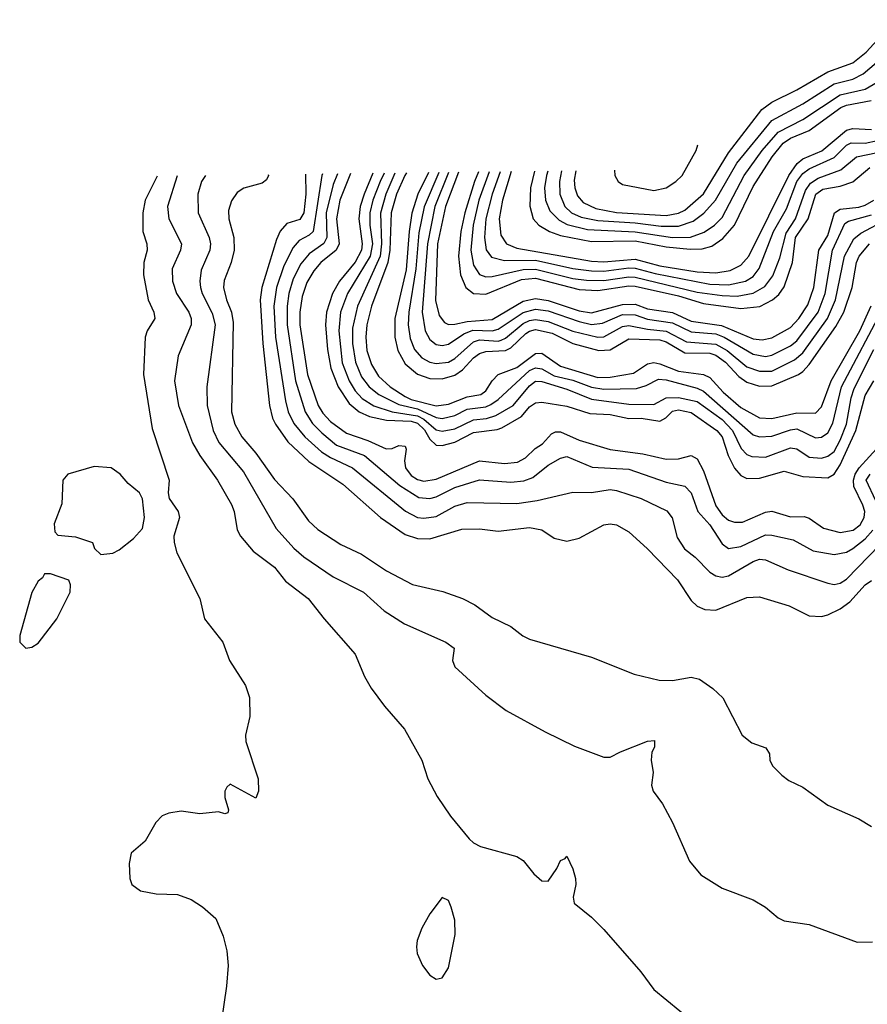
# Model space of a CAD drawing. Header units: inches. Extents: x 884549 to 1028252, y 526810 to 653624.
# Tile 867 of 1056: x 964550 to 967277, y 632325 to 635491. Entities that reach past the tile are written whole.
import ezdxf

# ---------------------------------------------------------------- set-up
doc = ezdxf.new("R2010")
doc.units = ezdxf.units.IN
doc.header["$MEASUREMENT"] = 0
doc.layers.add('A9663', color=7, linetype='Continuous')

msp = doc.modelspace()

# ---------------------------------------------------------------- linework, layer by layer
at = {"layer": 'A9663', "color": 5}
for points, elevation in [([(966339.3, 635005.1), (966334.5, 634974.5), (966335.9, 634950), (966344.7, 634924.7), (966363.4, 634903.4), (966404, 634884), (966470, 634870.6), (966630, 634861.3), (966670, 634868.3), (966690, 634877.9), (966750, 634930.7), (966830, 635062.8), (966938, 635202), (966970, 635226), (967050, 635264.8), (967150, 635323.5), (967230, 635352.3), (967273.3, 635386.7), (967369.2, 635490.8)], 2680), ([(966293.7, 635004.5), (966286.5, 634970), (966287.6, 634930), (966304.2, 634890), (966325.2, 634870), (966356.3, 634856.3), (966410, 634844.7), (966530, 634837.4), (966613.4, 634826.6), (966670, 634827.1), (966717.2, 634842.8), (966751.2, 634868.8), (966789.1, 634910.9), (966856.9, 635030), (966970, 635166.8), (967070, 635219.8), (967170, 635284.9), (967230, 635299.9), (967263.2, 635316.8), (967306.7, 635353.3)], 2660), ([(966249.2, 635004), (966245, 634990), (966238.8, 634950), (966241.5, 634910), (966256.3, 634876.3), (966286, 634846), (966311.9, 634831.9), (966376.5, 634816.5), (966530, 634809), (966650, 634790), (966707.9, 634792.1), (966752.5, 634807.5), (966785.1, 634830), (966810, 634855), (966881, 634990), (966939, 635070), (966990, 635129.3), (967070, 635170), (967190, 635248.8), (967270, 635267.7), (967308.8, 635290)], 2640), ([(966206.5, 635003.4), (966194.1, 634950), (966191.3, 634891.3), (966202.3, 634850), (966219.9, 634830), (966255.2, 634810), (966290, 634797.3), (966390, 634777.6), (966530, 634779.9), (966630, 634760), (966707.3, 634752.7), (966746.2, 634753.8), (966776.9, 634763.1), (966812.5, 634787.5), (966850, 634830), (966910, 634954.8), (966970.9, 635050), (967005.9, 635094.1), (967030, 635110), (967090, 635134.8), (967191.9, 635208.1), (967210, 635216.4), (967289.3, 635230.7)], 2620), ([(966131.7, 635002.5), (966103.5, 634910), (966093.1, 634850), (966098.1, 634798.1), (966116.8, 634770), (966150, 634756.6), (966390, 634714.2), (966430, 634712.3), (966530, 634720.4), (966610, 634699.5), (966730, 634679.8), (966790, 634676.6), (966835.6, 634684.4), (966870, 634701.8), (966895.4, 634730), (967024.9, 634990), (967051.4, 635028.6), (967070, 635042.9), (967130.8, 635069.2), (967210, 635135.8), (967230, 635141.3), (967290, 635137.3)], 2580), ([(966096.3, 635002), (966069.9, 634930), (966050.2, 634850), (966046, 634790), (966050.8, 634750.8), (966067.8, 634727.8), (966110, 634716.3), (966210, 634717.2), (966330, 634690.8), (966390, 634683.3), (966430, 634682.3), (966510, 634693.3), (966530, 634691.9), (966594.4, 634674.4), (966770, 634640), (966830, 634638), (966885.6, 634650), (966910, 634665.6), (966929.3, 634690.7), (966975.8, 634810), (967017.3, 634882.7), (967050.8, 634970), (967070, 634995.9), (967090, 635011.1), (967170, 635047.9), (967210, 635087.1), (967225.2, 635094.8), (967270, 635093.6), (967310, 635102)], 2560), ([(966463.6, 635006.7), (966464.8, 634990), (966475.5, 634970), (966490, 634961.1), (966590, 634941.5), (966630, 634949.8), (966661.2, 634970), (966681.2, 634990), (966726.8, 635070), (966731.7, 635088.8)], 2720), ([(966060.8, 635001.6), (966027.7, 634910), (966009.5, 634830), (966002.2, 634750), (966010, 634701.3), (966030, 634671.8), (966050, 634664.5), (966070, 634664.6), (966170, 634687.6), (966210, 634688.2), (966330, 634658.7), (966373.5, 634653.5), (966430, 634652.1), (966510, 634664.3), (966530, 634662.7), (966730, 634614.8), (966810, 634603.5), (966858, 634602), (966910, 634611), (966947.5, 634632.5), (966972.9, 634667.1), (966995.2, 634724.8), (967015.7, 634804.3), (967046.4, 634850), (967078.3, 634941.7), (967094.6, 634965.4), (967119.2, 634980.8), (967191.5, 635008.5), (967242.6, 635050), (967310, 635064.2)], 2540), ([(966026.6, 635001.1), (966013.6, 634970), (965981.9, 634870), (965969.5, 634810), (965962, 634730), (965968.7, 634670), (965985.7, 634630), (966010, 634610.7), (966050, 634608.8), (966165, 634655), (966210, 634659.9), (966350, 634622.9), (966410, 634620.1), (966510, 634635.6), (966530, 634634.3), (966670, 634603.3), (966750, 634578.4), (966870, 634562.6), (966930.9, 634569.1), (966972.4, 634590), (966992.3, 634607.7), (967010, 634632.2), (967035.9, 634710), (967046, 634790), (967086.8, 634850), (967111.7, 634930), (967134.1, 634945.9), (967190, 634956), (967230, 634969.6), (967285, 635015.1)], 2520), ([(964992.9, 634988), (964954.4, 634910), (964946.4, 634870), (964946.6, 634810), (964959.8, 634770), (964960.4, 634750), (964949.6, 634710), (964949.1, 634670), (964963.6, 634590), (964981.6, 634550), (964985.2, 634530), (964960.5, 634490), (964953.9, 634470), (964948.3, 634350), (964976.3, 634176.3), (965031.6, 634010), (965027.7, 633970), (965031.1, 633951.1), (965060.3, 633910), (965064.4, 633890), (965046.4, 633830), (965047, 633810), (965056.3, 633776.3), (965130.4, 633630), (965144.8, 633564.8), (965203.8, 633490), (965225.5, 633430), (965277.1, 633350), (965290, 633311.3), (965290.3, 633250), (965276.4, 633190), (965278.4, 633170), (965317.1, 633050), (965318.8, 633010), (965310, 632988), (965227, 633033), (965216.3, 633023.7), (965210.7, 633010), (965210.7, 632990), (965222, 632950), (965219.6, 632940.4), (965210, 632938), (965190, 632944), (965130, 632937.4), (965070, 632946.6), (965030, 632939.7), (965009.2, 632930.8), (964988.2, 632910), (964954, 632850), (964909.1, 632810.9), (964902.6, 632777.4), (964904.6, 632730), (964911.4, 632710), (964939.5, 632690), (964990, 632680.5), (965058.6, 632678.6), (965102.5, 632662.5), (965138.6, 632638.6), (965181.3, 632601.3), (965204.5, 632544.5), (965217.2, 632497.2), (965221.3, 632450), (965216, 632384), (965180, 632140)], 2120), ([(965057.2, 634988.8), (965025.5, 634890), (965030.6, 634850), (965070.6, 634770), (965067.5, 634750), (965040.5, 634690), (965042, 634650), (965055.1, 634610), (965094.6, 634550), (965102.6, 634530), (965102.1, 634510), (965060.1, 634410), (965048.5, 634330), (965061.6, 634250), (965106.1, 634130), (965129.5, 634089.5), (965187.2, 634010), (965232.3, 633932.3), (965240.8, 633910), (965250.1, 633850.1), (965260.6, 633830), (965301.7, 633781.7), (965370, 633730.1), (965405.9, 633685.9), (965478.4, 633630), (965530, 633564.2), (965630, 633450.4), (965659.3, 633379.3), (965681.6, 633341.6), (965724.1, 633284.1), (965788.4, 633210), (965843.8, 633110), (965863.8, 633050), (965893.7, 632993.7), (965936.3, 632930), (965996.7, 632856.7), (966010, 632844), (966032.8, 632832.8), (966150, 632800.4), (966170, 632788), (966204.8, 632744.8), (966230, 632722), (966250, 632721.6), (966278.3, 632761.7), (966290, 632787.7), (966305.6, 632794.4), (966310, 632801), (966330, 632760.7), (966338.5, 632730), (966339.7, 632710), (966330.4, 632670), (966334, 632650), (966390, 632604.9), (966430, 632565.5), (966548, 632430), (966590, 632373), (966715.5, 632270)], 2140), ([(965148.4, 634990), (965135, 634970), (965123.4, 634930), (965124.9, 634870), (965160.5, 634790), (965164.2, 634770), (965161.8, 634750), (965134.4, 634685.6), (965130.1, 634650), (965132.5, 634630), (965137.9, 634610), (965170, 634546.7), (965179.4, 634510), (965152.5, 634310), (965153.9, 634250), (965173.3, 634170), (965191.2, 634131.2), (965270, 634037.5), (965375.4, 633855.4), (965431.8, 633791.8), (965464.3, 633764.3), (965559.3, 633699.3), (965656.9, 633650), (965723.2, 633590), (965788, 633548), (965921.1, 633490), (965948.5, 633470), (965942.4, 633430), (965950.4, 633410), (966050, 633318.7), (966115.5, 633270), (966241.3, 633201.3), (966334.8, 633154.8), (966430, 633119.6), (966450, 633119.6), (966482.9, 633137.1), (966570, 633171.2), (966593, 633173), (966592.3, 633152.3), (966584.2, 633135.8), (966581.3, 633110), (966587.9, 633070), (966583.1, 633030), (966588.7, 633010), (966618.7, 632970), (966650.4, 632910), (966704.9, 632784.9), (966741.4, 632741.4), (966810, 632698.4), (966910, 632661.6), (966950, 632638), (966990, 632603), (967010, 632593.4), (967090, 632582), (967244.8, 632524.8), (967293.5, 632526.5)], 2160), ([(965350.2, 634992.6), (965350.4, 634990), (965344.4, 634975.6), (965330, 634965.4), (965271.1, 634948.9), (965250, 634935.3), (965231.5, 634908.5), (965222.3, 634877.7), (965223.4, 634850), (965238.9, 634790), (965239.9, 634750), (965230.8, 634710), (965207.7, 634652.3), (965206.3, 634630), (965215.7, 634590), (965231.9, 634550), (965237.2, 634517.2), (965231.8, 634230), (965242.7, 634190), (965264.7, 634150), (965310, 634097.1), (965370, 634012.8), (965429.5, 633950), (965479.6, 633879.6), (965510, 633851.9), (965583, 633803), (965650, 633772.1), (965730, 633719.2), (965814.5, 633674.5), (965912.1, 633652.1), (965975.3, 633630), (966014.9, 633610), (966070, 633569.1), (966130, 633540.2), (966168.9, 633510), (966190, 633499.2), (966390, 633441.5), (966527.1, 633387.1), (966607.1, 633367.1), (966650, 633365.8), (966710, 633376.9), (966737.1, 633370), (966780.4, 633340.4), (966812.2, 633310), (966874, 633190), (966906.1, 633166.1), (966950.7, 633150), (966962, 633130), (966964, 633110), (966972.4, 633092.4), (967002, 633062), (967024.9, 633044.9), (967070, 633023.8), (967150, 632964.9), (967250, 632921.1), (967290, 632897.1)], 2180), ([(965470, 634994.1), (965470.7, 634930), (965464.6, 634870), (965451.9, 634848.1), (965410, 634835.4), (965388.8, 634811.2), (965376.4, 634783.6), (965329.5, 634630), (965323.9, 634590), (965333, 634450), (965353.6, 634250), (965363.4, 634210), (965373.6, 634190), (965413.4, 634133.4), (965480.5, 634070), (965590, 633997.6), (965710.6, 633890), (965790, 633835.1), (965830, 633823.3), (965870, 633821.6), (965972.7, 633852.7), (966030, 633853.5), (966090, 633845.9), (966190, 633858.2), (966230, 633850.1), (966270, 633824), (966310, 633813.7), (966350, 633824.1), (966430, 633866.5), (966450, 633870.1), (966470, 633866.8), (966510, 633844.5), (966570, 633789.2), (966666.6, 633690), (966710, 633623.8), (966730, 633605.7), (966754.4, 633594.4), (966790, 633592.6), (966890, 633633.5), (966930, 633635), (967026.2, 633606.2), (967090, 633574), (967130, 633572.4), (967150, 633577.1), (967190, 633596.6), (967220.8, 633619.2), (967270, 633673.3), (967290, 633687.5)], 2220), ([(965524.7, 634994.8), (965522.5, 634990), (965494.7, 634810), (965482, 634798), (965450, 634780.9), (965430, 634757.9), (965400.5, 634699.5), (965376.3, 634630), (965368.1, 634570), (965373.8, 634470), (965405.2, 634265.2), (965414.3, 634230), (965432.7, 634192.7), (965467.3, 634150), (965521.5, 634101.5), (965550, 634083.3), (965620.6, 634050), (965791, 633911), (965830, 633890.4), (965850, 633887.8), (965890, 633893.7), (965950, 633926.4), (965990, 633938.8), (966150, 633935.3), (966215.1, 633944.9), (966330, 633971.5), (966390, 633970.9), (966450, 633980.5), (966470, 633977.2), (966550, 633951.5), (966631.7, 633911.7), (966649.3, 633889.3), (966665.7, 633825.7), (966688.5, 633790), (966723.1, 633763.1), (966770, 633714.8), (966790, 633702.8), (966810, 633698.8), (966830, 633702.6), (966910, 633749.1), (966930, 633756.3), (966950, 633754.4), (967022.1, 633722.1), (967150, 633678.7), (967170, 633675), (967190, 633679.2), (967210, 633692.5), (967317.7, 633802.3)], 2240), ([(965572.7, 634995.4), (965558.7, 634961.3), (965536.5, 634870), (965538.3, 634790), (965528.9, 634771.1), (965481.8, 634738.2), (965454.6, 634705.4), (965430, 634658.1), (965416, 634610), (965410.7, 634570), (965411.3, 634510), (965437.6, 634330), (965468.7, 634230), (965492.7, 634192.7), (965522.2, 634162.2), (965570, 634122.5), (965659.8, 634090), (965773.5, 633993.5), (965834.7, 633954.7), (965870, 633951.5), (965890, 633956.3), (965950, 633987.1), (966030, 634011), (966130, 634003.9), (966172.3, 634007.7), (966201.1, 634018.9), (966250, 634058.2), (966290, 634080.9), (966310, 634086), (966392.3, 634052.3), (966510, 634046.2), (966630, 634004.1), (966690.6, 633990.6), (966710, 633970.1), (966732, 633910), (966770, 633866.9), (966810, 633805.1), (966830, 633790.9), (966870, 633797.3), (966950, 633834.1), (966970, 633833.9), (967038.6, 633818.6), (967103.3, 633783.3), (967170, 633771.5), (967210, 633778.7), (967230, 633790.7), (967270, 633821.9), (967294.8, 633850)], 2260), ([(965614.1, 634995.9), (965580.4, 634910), (965569.9, 634850), (965578, 634770), (965568.1, 634750), (965518.8, 634710), (965496.2, 634683.8), (965474.2, 634645.8), (965459.4, 634600.6), (965451.7, 634550), (965451.9, 634510), (965476.1, 634350), (965510.9, 634250.9), (965525.9, 634225.9), (965550, 634199.2), (965601.4, 634161.4), (965670, 634138.1), (965729.1, 634110.9), (965748.4, 634111.6), (965770, 634122), (965790, 634119.1), (965794, 634110), (965787.9, 634072.1), (965791, 634050), (965810, 634025.6), (965830, 634012.6), (965850, 634007.4), (965890, 634013.8), (966030, 634072), (966110, 634063.9), (966151.4, 634068.6), (966177.8, 634082.2), (966208.4, 634111.6), (966232.7, 634127.3), (966260.8, 634159.2), (966274, 634166), (966290, 634165.7), (966350, 634138.7), (966450, 634109.2), (966555.3, 634095.3), (966630, 634078.1), (966670, 634078.8), (966710, 634090.1), (966730, 634078.8), (966750, 634040.7), (966790, 633928.1), (966810, 633898.8), (966830, 633882.2), (966850, 633875.5), (966875.2, 633875.2), (966950, 633907.1), (966970, 633911), (967030, 633892.6), (967073.9, 633893.9), (967090, 633888.3), (967135.6, 633855.6), (967190, 633841.6), (967231.7, 633850), (967253.6, 633866.4), (967267, 633890), (967269, 633910), (967262.8, 633930), (967233.2, 633990), (967232.2, 634010), (967238.2, 634030), (967250.6, 634050), (967317.5, 634122.5)], 2280), ([(965686.8, 634996.8), (965658.1, 634930), (965645.4, 634890), (965641.1, 634850), (965652.4, 634770), (965650.4, 634750), (965630, 634711.1), (965579.3, 634650), (965556.5, 634610), (965537.7, 634550), (965533.8, 634510), (965540.5, 634430), (965551.8, 634370), (965575.2, 634310), (965610, 634257.3), (965642.5, 634230), (965675.3, 634215.3), (965730, 634203.5), (965810, 634200.3), (965830, 634193.1), (965852.2, 634172.2), (965870, 634141.9), (965890, 634122.6), (965910, 634122.3), (965950, 634132.8), (966010, 634163.1), (966086.7, 634173.3), (966101.2, 634178.8), (966164.7, 634215.3), (966190, 634246.6), (966210, 634259.4), (966230, 634261), (966310, 634248.1), (966384.5, 634224.5), (966450, 634221.2), (966510, 634208.3), (966550, 634210), (966610, 634199.9), (966629.3, 634210.7), (966650, 634232.5), (966670, 634236.9), (966710, 634227.4), (966793.5, 634170), (966810.3, 634150), (966829.2, 634089.2), (966850, 634048.7), (966870, 634025.8), (966890, 634015.2), (966930, 634016.3), (967010, 634039), (967070, 634022.1), (967150, 634017.6), (967170, 634029.7), (967190, 634059.7), (967240.4, 634170), (967270, 634282.1), (967297.7, 634330)], 2320), ([(965722.6, 634997.3), (965709.9, 634970.1), (965686.3, 634910), (965677, 634870), (965677, 634830), (965685.5, 634770), (965678, 634730), (965605.1, 634610), (965582.7, 634550), (965576.7, 634490), (965587.9, 634387.9), (965610, 634329.3), (965630, 634297), (965652.4, 634272.4), (965689.3, 634249.3), (965749.1, 634230), (965830, 634217.2), (965850, 634206.5), (965890, 634172.1), (965910, 634168), (965950, 634175.5), (966010, 634204.2), (966051.7, 634208.3), (966081.8, 634218.2), (966138.1, 634250), (966190, 634313.4), (966210, 634328.2), (966230, 634327), (966310, 634303.3), (966390, 634271), (966510, 634255.1), (966590, 634253.2), (966630, 634275.2), (966670, 634275.9), (966730, 634263.5), (966810, 634204.9), (966843.4, 634170), (966871.7, 634111.7), (966890, 634093.3), (966906.1, 634086.1), (966950, 634084.7), (967030, 634114.1), (967050, 634110.8), (967090, 634084), (967130, 634081), (967150, 634087.1), (967170, 634102.4), (967190, 634138.6), (967210, 634190), (967225, 634275.1), (967234.9, 634305.1), (967298.4, 634430)], 2340), ([(965757.7, 634997.7), (965728, 634930), (965711.3, 634868.7), (965714.5, 634770), (965709.7, 634730), (965636.7, 634570), (965621.2, 634498.8), (965620.8, 634450), (965630.3, 634390), (965650, 634343), (965674.3, 634310), (965705.6, 634285.6), (965770, 634254), (965830, 634239.2), (965890, 634212.2), (965910, 634209), (965950, 634218.3), (965990, 634238.7), (966050, 634245.8), (966066.5, 634253.5), (966089.6, 634270), (966190, 634363.2), (966210, 634371.6), (966230, 634368.7), (966270, 634345.3), (966330, 634331.4), (966390, 634309.2), (966430, 634302.9), (966534.8, 634305.2), (966565.8, 634314.2), (966605.4, 634334.6), (966630, 634333), (966730, 634306), (966750, 634296.1), (966910, 634156.3), (966930, 634150.1), (966970, 634151.3), (967030, 634172.4), (967050, 634175.1), (967110, 634146.3), (967130, 634148.2), (967150, 634162.8), (967166.6, 634193.4), (967194.2, 634310), (967330, 634568)], 2360), ([(965794.3, 634998.2), (965789.3, 634990), (965762.3, 634930), (965745.2, 634870), (965741.5, 634750), (965735, 634710), (965682.6, 634570), (965667.3, 634510), (965664, 634470), (965667.2, 634427.2), (965682.3, 634382.3), (965704.8, 634344.8), (965742, 634310), (965790, 634279.3), (965809.9, 634269.9), (965890, 634248.8), (965930, 634254.3), (965990, 634277.8), (966034, 634286), (966050, 634297.9), (966069.8, 634330.2), (966089.5, 634350), (966150, 634372.6), (966210, 634417.2), (966230, 634418.2), (966290, 634377.2), (966410, 634340.7), (966450, 634341.1), (966525.4, 634354.6), (966570, 634384), (966590, 634388.4), (966610, 634384.8), (966670, 634360.3), (966750.4, 634350.5), (966770, 634340.5), (966813.5, 634293.5), (966870, 634243.7), (966930, 634211.2), (966970, 634208.3), (967050, 634227.1), (967110, 634225.7), (967130, 634245.8), (967161, 634330), (967253, 634490), (967289.5, 634570.5)], 2380), ([(965865.1, 634999.1), (965831.1, 634930), (965811.8, 634868.2), (965802.8, 634810), (965793.3, 634686.7), (965757.5, 634530), (965756.9, 634470), (965766.7, 634426.7), (965790, 634384.1), (965830, 634351.2), (965870, 634336.9), (965910, 634336.3), (965950, 634347.5), (965975.3, 634364.7), (966010, 634403.6), (966030, 634417.8), (966050, 634423.8), (966113.2, 634426.8), (966130, 634435.6), (966178.6, 634481.4), (966190, 634489.3), (966210, 634494.2), (966262.8, 634482.8), (966330, 634450), (966412.9, 634427.1), (966450, 634429.3), (966510, 634464.2), (966610, 634461.1), (966630, 634455.3), (966690, 634420.2), (966770, 634418.4), (966790, 634412.6), (966820.5, 634390), (966863.3, 634343.3), (966890, 634325.3), (966930, 634312.7), (966970, 634313.1), (967055.5, 634350), (967070, 634359.2), (967090, 634382.2), (967175.7, 634504.3), (967201.3, 634550), (967228.4, 634630), (967242.6, 634710), (967250.9, 634730), (967284, 634770)], 2420), ([(965898.4, 634999.5), (965851.2, 634888.8), (965834.5, 634805.5), (965824.8, 634690), (965801.9, 634550), (965800.4, 634510), (965806.2, 634466.2), (965820.7, 634430), (965844.1, 634404.1), (965870, 634389.8), (965890, 634385.3), (965930, 634389.8), (965950, 634401.4), (966010, 634455.4), (966030, 634461.5), (966090, 634457.5), (966099.6, 634460.4), (966113.4, 634466.6), (966170, 634514.2), (966190, 634523.8), (966210, 634526.9), (966250, 634520.9), (966330, 634489.8), (966410, 634469.8), (966430, 634471), (966490, 634504.4), (966510, 634507.4), (966570, 634495.4), (966630, 634489.5), (966695.5, 634455.5), (966790, 634447.8), (966826.7, 634426.7), (966890, 634374.4), (966930, 634360.3), (966970, 634360.5), (967042.8, 634397.2), (967070, 634419.5), (967149.2, 634530), (967174.4, 634590), (967204, 634730), (967233.9, 634786.1), (967256.1, 634803.9), (967425.2, 634894.8)], 2440), ([(965929.6, 634999.9), (965886.1, 634890), (965861.9, 634770), (965845.3, 634550), (965854.4, 634490), (965870, 634462.1), (965890, 634446.9), (965910, 634443.1), (965930, 634447.7), (965979.1, 634480.9), (966007.6, 634492.4), (966070, 634490.9), (966090, 634495.3), (966170, 634549.9), (966210, 634560.4), (966250, 634554.9), (966350, 634519.9), (966390, 634511.3), (966424.7, 634515.3), (966490, 634543), (966530, 634542), (966570, 634527.9), (966650, 634515.7), (966710, 634486.7), (966790, 634480.7), (966816.2, 634470), (966910, 634415), (966950, 634407.8), (966970, 634411.7), (967030, 634442.1), (967050, 634457.8), (967118.6, 634550), (967141.4, 634610), (967164.9, 634750), (967204.8, 634835.2), (967217, 634843), (967290, 634863.5)], 2460), ([(965961.5, 635000.3), (965920, 634890), (965894, 634770), (965888.1, 634588), (965899.5, 634539.5), (965916.7, 634516.7), (965930, 634510.8), (965950, 634511.9), (965990, 634520.3), (966070, 634526.9), (966170, 634586.3), (966210, 634594.9), (966250, 634588.4), (966350, 634554.6), (966390, 634548.7), (966490, 634575.1), (966530, 634576.3), (966570, 634560.9), (966650, 634548.9), (966710, 634521.5), (966807.5, 634507.5), (966910, 634464.7), (966939, 634461), (966970, 634467.8), (967030, 634501.3), (967056.3, 634530), (967086, 634574), (967104.7, 634630), (967121.2, 634750), (967150, 634797.2), (967172, 634870), (967190, 634881.3), (967250, 634888.2), (967270, 634894.7), (967297.8, 634910)], 2480), ([(967304.3, 633944.3), (967273.7, 634010), (967285.7, 634030)], 2260)]:
    msp.add_lwpolyline(points, dxfattribs=dict(at, elevation=elevation))
for points, elevation in [([(964790, 634053.8), (964704.9, 634030), (964689.5, 634010), (964685.8, 633934.2), (964661.1, 633870), (964663.7, 633843.7), (964673.4, 633833.4), (964730, 633828), (964784.7, 633810), (964791, 633791), (964811.3, 633771.3), (964850, 633776), (964870, 633786.8), (964917, 633823), (964945.6, 633854.4), (964951.8, 633890), (964946, 633950), (964935.6, 633970), (964899.4, 633999.4), (964873.6, 634030), (964845.2, 634050)], 2120), ([(964650, 633708.7), (964630, 633708.7), (964624.1, 633695.9), (964610, 633685.2), (964590, 633649.2), (964550.4, 633510.4), (964550.6, 633490), (964570, 633470.6), (964590, 633473), (964610, 633486.7), (964670, 633564.9), (964712.7, 633650), (964714, 633674), (964708.7, 633688.7)], 2120), ([(965910, 632669), (965870, 632616.2), (965843.6, 632570), (965828.9, 632530), (965827.2, 632510), (965828.9, 632488.9), (965846.4, 632450), (965870, 632419.1), (965890, 632405.5), (965910, 632410.6), (965930, 632442.8), (965951.5, 632550), (965950, 632595.3), (965938, 632638), (965930, 632659)], 2140)]:
    msp.add_lwpolyline(points, close=True, dxfattribs=dict(at, elevation=elevation))

doc.saveas('drawing.dxf')
